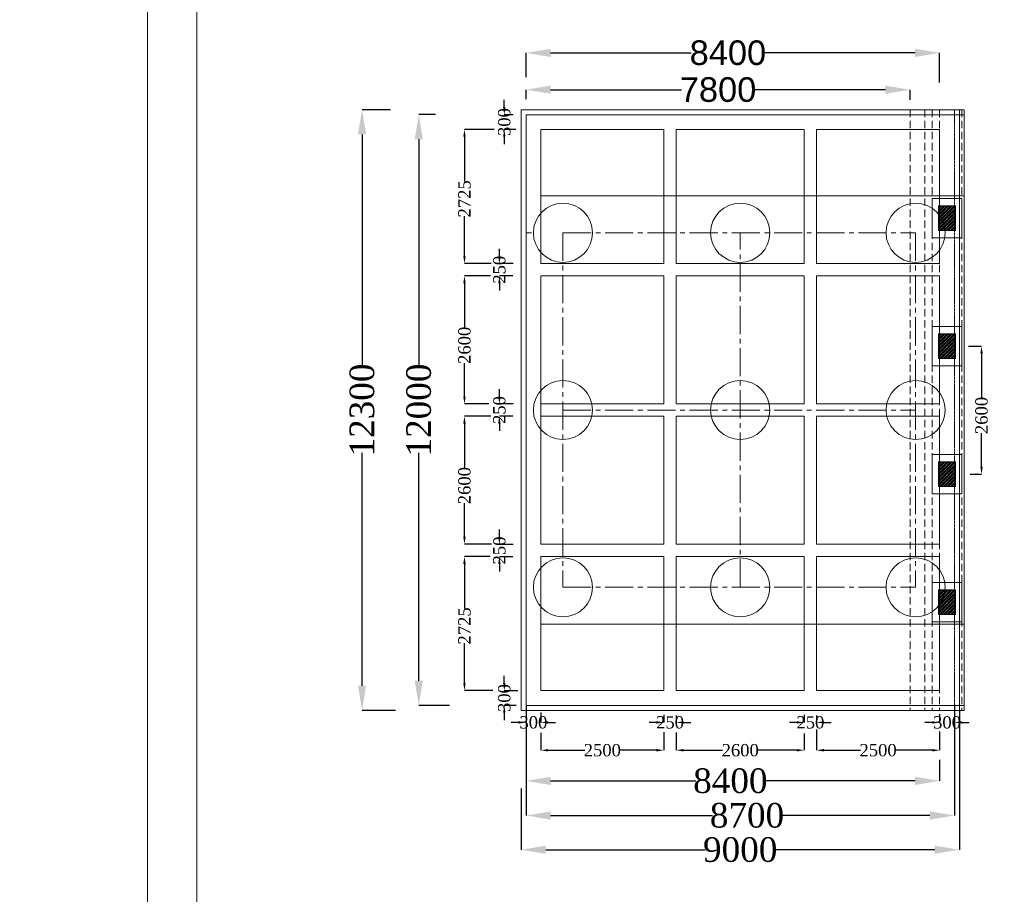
# Model space of a CAD drawing. Header units: millimetres. Extents: x -20950785 to 389010297, y -11535949 to 14056629.
# Tile 579 of 654: x 20090480 to 20130469, y -1484728 to -1449195. Entities that reach past the tile are written whole.
import ezdxf

# ---------------------------------------------------------------- set-up
doc = ezdxf.new("R2010")
doc.units = ezdxf.units.MM
doc.header["$LTSCALE"] = 60
doc.header["$MEASUREMENT"] = 0
doc.linetypes.add('CENTER2', pattern=[28.575, 19.05, -3.175, 3.175, -3.175])
doc.linetypes.add('HIDDEN', pattern=[0.375, 0.25, -0.125])
doc.styles.add('PDF Arial Bold', font='times.ttf')
doc.styles.add('style1', font='txt.shx', dxfattribs={"height": 1})
doc.dimstyles.get("Standard").update_dxf_attribs({"dimtxt": 400, "dimasz": 215, "dimexe": 0.18, "dimexo": 0.0625, "dimgap": 0.09, "dimtad": 0, "dimtih": 1, "dimtoh": 1, "dimdec": 0, "dimzin": 4, "dimdsep": 46, "dimtxsty": 'Standard', "dimblk": 'OPEN90', "dimcen": 0, "dimadec": 0, "dimazin": 1, "dimtfac": 1, "dimtdec": 0, "dimtix": 1, "dimtofl": 0, "dimtmove": 0, "dimatfit": 3, "dimldrblk": 'OPEN30', "dimfxl": 1, "dimtolj": 1, "dimtzin": 0, "dimarcsym": 0})

# ---------------------------------------------------------------- blocks, each defined once
blk = doc.blocks.new('*D3151')
at = {"color": 0, "linetype": 'Continuous', "lineweight": -2, "ltscale": 2, "transparency": 16777216}
for p, q in [((20111043, -1452420), (20111043, -1452041)), ((20112043, -1452041), (20117356, -1452041)), ((20125643, -1452041), (20120331, -1452041)), ((20126643, -1452451), (20126643, -1452041))]:
    blk.add_line(p, q, dxfattribs=at)
at = {"color": 0, "linetype": 'Continuous', "lineweight": 9, "ltscale": 2, "transparency": 16777216}
for points in [[(20112043, -1451875), (20112043, -1452208), (20111043, -1452041)], [(20125643, -1451875), (20125643, -1452208), (20126643, -1452041)]]:
    blk.add_solid(points, dxfattribs=at)
at = {"layer": 'Defpoints', "color": 0, "linetype": 'Continuous', "lineweight": 9, "ltscale": 2, "transparency": 16777216}
for p in [(20111043, -1452420), (20126643, -1452041), (20126643, -1452451)]:
    blk.add_point(p, dxfattribs=at)
at = {"color": 0, "linetype": 'Continuous', "lineweight": 9, "ltscale": 2, "transparency": 16777216, "insert": (20118843, -1452041), "char_height": 1000, "attachment_point": 5, "style": 'PDF Arial Bold'}
blk.add_mtext('\\A1;{\\fArial|b0|i0|c0|p34;7800}', dxfattribs=at)
blk = doc.blocks.new('*D3152')
at = {"color": 0, "linetype": 'Continuous', "lineweight": -2, "ltscale": 2, "transparency": 16777216}
for p, q in [((20111043, -1451527), (20111043, -1450544)), ((20112043, -1450544), (20117751, -1450544)), ((20126843, -1450544), (20120735, -1450544)), ((20127843, -1451744), (20127843, -1450544))]:
    blk.add_line(p, q, dxfattribs=at)
at = {"color": 0, "linetype": 'Continuous', "lineweight": 9, "ltscale": 2, "transparency": 16777216}
for points in [[(20112043, -1450378), (20112043, -1450711), (20111043, -1450544)], [(20126843, -1450378), (20126843, -1450711), (20127843, -1450544)]]:
    blk.add_solid(points, dxfattribs=at)
at = {"layer": 'Defpoints', "color": 0, "linetype": 'Continuous', "lineweight": 9, "ltscale": 2, "transparency": 16777216}
for p in [(20127843, -1450544), (20111043, -1451527), (20127843, -1451744)]:
    blk.add_point(p, dxfattribs=at)
at = {"color": 0, "linetype": 'Continuous', "lineweight": 9, "ltscale": 2, "transparency": 16777216, "insert": (20119243, -1450544), "char_height": 1000, "attachment_point": 5, "style": 'PDF Arial Bold'}
blk.add_mtext('\\A1;{\\fArial|b0|i0|c0|p34;8400}', dxfattribs=at)
blk = doc.blocks.new('*D3153')
at = {"color": 0, "linetype": 'Continuous', "lineweight": -2, "ltscale": 2, "transparency": 16777216}
for p, q in [((20105540, -1452854), (20104384, -1452854)), ((20104384, -1453854), (20104384, -1463321)), ((20104384, -1476254), (20104384, -1466787)), ((20105746, -1477254), (20104384, -1477254))]:
    blk.add_line(p, q, dxfattribs=at)
at = {"color": 0, "linetype": 'Continuous', "lineweight": 9, "ltscale": 2, "transparency": 16777216}
for points in [[(20104217, -1453854), (20104551, -1453854), (20104384, -1452854)], [(20104217, -1476254), (20104551, -1476254), (20104384, -1477254)]]:
    blk.add_solid(points, dxfattribs=at)
at = {"layer": 'Defpoints', "color": 0, "linetype": 'Continuous', "lineweight": 9, "ltscale": 2, "transparency": 16777216}
for p in [(20105540, -1452854), (20104384, -1477254), (20105746, -1477254)]:
    blk.add_point(p, dxfattribs=at)
at = {"color": 0, "linetype": 'Continuous', "lineweight": 9, "ltscale": 2, "transparency": 16777216, "insert": (20104384, -1465054), "char_height": 1000, "attachment_point": 5, "rotation": 90, "style": 'PDF Arial Bold'}
blk.add_mtext('\\A1;12300', dxfattribs=at)
blk = doc.blocks.new('*D3154')
at = {"color": 0, "linetype": 'Continuous', "lineweight": -2, "ltscale": 2, "transparency": 16777216}
for p, q in [((20107362, -1453054), (20106687, -1453054)), ((20106688, -1454054), (20106688, -1463321)), ((20106688, -1476054), (20106688, -1466787)), ((20107933, -1477054), (20106687, -1477054))]:
    blk.add_line(p, q, dxfattribs=at)
at = {"color": 0, "linetype": 'Continuous', "lineweight": 9, "ltscale": 2, "transparency": 16777216}
for points in [[(20106521, -1454054), (20106854, -1454054), (20106688, -1453054)], [(20106521, -1476054), (20106854, -1476054), (20106688, -1477054)]]:
    blk.add_solid(points, dxfattribs=at)
at = {"layer": 'Defpoints', "color": 0, "linetype": 'Continuous', "lineweight": 9, "ltscale": 2, "transparency": 16777216}
for p in [(20107362, -1453054), (20106688, -1477054), (20107933, -1477054)]:
    blk.add_point(p, dxfattribs=at)
at = {"color": 0, "linetype": 'Continuous', "lineweight": 9, "ltscale": 2, "transparency": 16777216, "insert": (20106688, -1465054), "char_height": 1000, "attachment_point": 5, "rotation": 90, "style": 'PDF Arial Bold'}
blk.add_mtext('\\A1;12000', dxfattribs=at)
blk = doc.blocks.new('*D3155')
at = {"color": 0, "linetype": 'Continuous', "lineweight": -2, "ltscale": 2, "transparency": 16777216}
for p, q in [((20109750, -1453654), (20108544, -1453654)), ((20108544, -1453954), (20108544, -1455769)), ((20108544, -1458804), (20108544, -1457181)), ((20109628, -1459104), (20108544, -1459104))]:
    blk.add_line(p, q, dxfattribs=at)
at = {"color": 0, "linetype": 'Continuous', "lineweight": 9, "ltscale": 2, "transparency": 16777216}
for points in [[(20108494, -1453954), (20108594, -1453954), (20108544, -1453654)], [(20108494, -1458804), (20108594, -1458804), (20108544, -1459104)]]:
    blk.add_solid(points, dxfattribs=at)
at = {"layer": 'Defpoints', "color": 0, "linetype": 'Continuous', "lineweight": 9, "ltscale": 2, "transparency": 16777216}
for p in [(20109750, -1453654), (20108544, -1459104), (20109628, -1459104)]:
    blk.add_point(p, dxfattribs=at)
at = {"color": 0, "linetype": 'Continuous', "lineweight": 9, "ltscale": 2, "transparency": 16777216, "insert": (20108544, -1456475), "char_height": 500, "attachment_point": 5, "rotation": 90, "style": 'PDF Arial Bold'}
blk.add_mtext('\\A1;2725', dxfattribs=at)
blk = doc.blocks.new('*D3156')
at = {"color": 0, "linetype": 'Continuous', "lineweight": -2, "ltscale": 2, "transparency": 16777216}
for p, q in [((20109595, -1459604), (20108544, -1459604)), ((20108544, -1459904), (20108544, -1461708)), ((20108544, -1464504), (20108544, -1463143)), ((20109538, -1464804), (20108544, -1464804))]:
    blk.add_line(p, q, dxfattribs=at)
at = {"color": 0, "linetype": 'Continuous', "lineweight": 9, "ltscale": 2, "transparency": 16777216}
for points in [[(20108494, -1459904), (20108594, -1459904), (20108544, -1459604)], [(20108494, -1464504), (20108594, -1464504), (20108544, -1464804)]]:
    blk.add_solid(points, dxfattribs=at)
at = {"layer": 'Defpoints', "color": 0, "linetype": 'Continuous', "lineweight": 9, "ltscale": 2, "transparency": 16777216}
for p in [(20109595, -1459604), (20108544, -1464804), (20109538, -1464804)]:
    blk.add_point(p, dxfattribs=at)
at = {"color": 0, "linetype": 'Continuous', "lineweight": 9, "ltscale": 2, "transparency": 16777216, "insert": (20108544, -1462425), "char_height": 500, "attachment_point": 5, "rotation": 90, "style": 'PDF Arial Bold'}
blk.add_mtext('\\A1;2600', dxfattribs=at)
blk = doc.blocks.new('*D3157')
at = {"color": 0, "linetype": 'Continuous', "lineweight": -2, "ltscale": 2, "transparency": 16777216}
for p, q in [((20109619, -1465304), (20108544, -1465304)), ((20108544, -1465604), (20108544, -1467408)), ((20108544, -1470204), (20108544, -1468843)), ((20109642, -1470504), (20108544, -1470504))]:
    blk.add_line(p, q, dxfattribs=at)
at = {"color": 0, "linetype": 'Continuous', "lineweight": 9, "ltscale": 2, "transparency": 16777216}
for points in [[(20108494, -1465604), (20108594, -1465604), (20108544, -1465304)], [(20108494, -1470204), (20108594, -1470204), (20108544, -1470504)]]:
    blk.add_solid(points, dxfattribs=at)
at = {"layer": 'Defpoints', "color": 0, "linetype": 'Continuous', "lineweight": 9, "ltscale": 2, "transparency": 16777216}
for p in [(20109619, -1465304), (20108544, -1470504), (20109642, -1470504)]:
    blk.add_point(p, dxfattribs=at)
at = {"color": 0, "linetype": 'Continuous', "lineweight": 9, "ltscale": 2, "transparency": 16777216, "insert": (20108544, -1468125), "char_height": 500, "attachment_point": 5, "rotation": 90, "style": 'PDF Arial Bold'}
blk.add_mtext('\\A1;2600', dxfattribs=at)
blk = doc.blocks.new('*D3158')
at = {"color": 0, "linetype": 'Continuous', "lineweight": -2, "ltscale": 2, "transparency": 16777216}
for p, q in [((20109594, -1471004), (20108544, -1471004)), ((20108544, -1471304), (20108544, -1473119)), ((20108544, -1476154), (20108544, -1474531)), ((20109690, -1476454), (20108544, -1476454))]:
    blk.add_line(p, q, dxfattribs=at)
at = {"color": 0, "linetype": 'Continuous', "lineweight": 9, "ltscale": 2, "transparency": 16777216}
for points in [[(20108494, -1471304), (20108594, -1471304), (20108544, -1471004)], [(20108494, -1476154), (20108594, -1476154), (20108544, -1476454)]]:
    blk.add_solid(points, dxfattribs=at)
at = {"layer": 'Defpoints', "color": 0, "linetype": 'Continuous', "lineweight": 9, "ltscale": 2, "transparency": 16777216}
for p in [(20109594, -1471004), (20108544, -1476454), (20109690, -1476454)]:
    blk.add_point(p, dxfattribs=at)
at = {"color": 0, "linetype": 'Continuous', "lineweight": 9, "ltscale": 2, "transparency": 16777216, "insert": (20108544, -1473825), "char_height": 500, "attachment_point": 5, "rotation": 90, "style": 'PDF Arial Bold'}
blk.add_mtext('\\A1;2725', dxfattribs=at)
blk = doc.blocks.new('*D3159')
at = {"color": 0, "linetype": 'Continuous', "lineweight": -2, "ltscale": 2, "transparency": 16777216}
for p, q in [((20109962, -1458804), (20109962, -1458504)), ((20110516, -1459104), (20109962, -1459104)), ((20110505, -1459604), (20109962, -1459604)), ((20109962, -1459904), (20109962, -1460204))]:
    blk.add_line(p, q, dxfattribs=at)
at = {"color": 0, "linetype": 'Continuous', "lineweight": 9, "ltscale": 2, "transparency": 16777216}
for points in [[(20109912, -1458804), (20110012, -1458804), (20109962, -1459104)], [(20109912, -1459904), (20110012, -1459904), (20109962, -1459604)]]:
    blk.add_solid(points, dxfattribs=at)
at = {"layer": 'Defpoints', "color": 0, "linetype": 'Continuous', "lineweight": 9, "ltscale": 2, "transparency": 16777216}
for p in [(20110516, -1459104), (20109962, -1459604), (20110505, -1459604)]:
    blk.add_point(p, dxfattribs=at)
at = {"color": 0, "linetype": 'Continuous', "lineweight": 9, "ltscale": 2, "transparency": 16777216, "insert": (20109962, -1459354), "char_height": 500, "attachment_point": 5, "rotation": 90, "style": 'PDF Arial Bold'}
blk.add_mtext('\\A1;250', dxfattribs=at)
blk = doc.blocks.new('*D3160')
at = {"color": 0, "linetype": 'Continuous', "lineweight": -2, "ltscale": 2, "transparency": 16777216}
for p, q in [((20109962, -1464504), (20109962, -1464204)), ((20110516, -1464804), (20109962, -1464804)), ((20110505, -1465304), (20109962, -1465304)), ((20109962, -1465604), (20109962, -1465904))]:
    blk.add_line(p, q, dxfattribs=at)
at = {"color": 0, "linetype": 'Continuous', "lineweight": 9, "ltscale": 2, "transparency": 16777216}
for points in [[(20109912, -1464504), (20110012, -1464504), (20109962, -1464804)], [(20109912, -1465604), (20110012, -1465604), (20109962, -1465304)]]:
    blk.add_solid(points, dxfattribs=at)
at = {"layer": 'Defpoints', "color": 0, "linetype": 'Continuous', "lineweight": 9, "ltscale": 2, "transparency": 16777216}
for p in [(20110516, -1464804), (20109962, -1465304), (20110505, -1465304)]:
    blk.add_point(p, dxfattribs=at)
at = {"color": 0, "linetype": 'Continuous', "lineweight": 9, "ltscale": 2, "transparency": 16777216, "insert": (20109962, -1465054), "char_height": 500, "attachment_point": 5, "rotation": 90, "style": 'PDF Arial Bold'}
blk.add_mtext('\\A1;250', dxfattribs=at)
blk = doc.blocks.new('*D3161')
at = {"color": 0, "linetype": 'Continuous', "lineweight": -2, "ltscale": 2, "transparency": 16777216}
for p, q in [((20109962, -1470211), (20109962, -1469911)), ((20110516, -1470511), (20109962, -1470511)), ((20110505, -1471011), (20109962, -1471011)), ((20109962, -1471311), (20109962, -1471611))]:
    blk.add_line(p, q, dxfattribs=at)
at = {"color": 0, "linetype": 'Continuous', "lineweight": 9, "ltscale": 2, "transparency": 16777216}
for points in [[(20109912, -1470211), (20110012, -1470211), (20109962, -1470511)], [(20109912, -1471311), (20110012, -1471311), (20109962, -1471011)]]:
    blk.add_solid(points, dxfattribs=at)
at = {"layer": 'Defpoints', "color": 0, "linetype": 'Continuous', "lineweight": 9, "ltscale": 2, "transparency": 16777216}
for p in [(20110516, -1470511), (20109962, -1471011), (20110505, -1471011)]:
    blk.add_point(p, dxfattribs=at)
at = {"color": 0, "linetype": 'Continuous', "lineweight": 9, "ltscale": 2, "transparency": 16777216, "insert": (20109962, -1470761), "char_height": 500, "attachment_point": 5, "rotation": 90, "style": 'PDF Arial Bold'}
blk.add_mtext('\\A1;250', dxfattribs=at)
blk = doc.blocks.new('*D3162')
at = {"color": 0, "linetype": 'Continuous', "lineweight": -2, "ltscale": 2, "transparency": 16777216}
for p, q in [((20110162, -1452755), (20110162, -1452455)), ((20110517, -1453055), (20110162, -1453055)), ((20110633, -1453654), (20110162, -1453654)), ((20110162, -1453954), (20110162, -1454254))]:
    blk.add_line(p, q, dxfattribs=at)
at = {"color": 0, "linetype": 'Continuous', "lineweight": 9, "ltscale": 2, "transparency": 16777216}
for points in [[(20110112, -1452755), (20110212, -1452755), (20110162, -1453055)], [(20110112, -1453954), (20110212, -1453954), (20110162, -1453654)]]:
    blk.add_solid(points, dxfattribs=at)
at = {"layer": 'Defpoints', "color": 0, "linetype": 'Continuous', "lineweight": 9, "ltscale": 2, "transparency": 16777216}
for p in [(20110517, -1453055), (20110162, -1453654), (20110633, -1453654)]:
    blk.add_point(p, dxfattribs=at)
at = {"color": 0, "linetype": 'Continuous', "lineweight": 9, "ltscale": 2, "transparency": 16777216, "insert": (20110162, -1453355), "char_height": 500, "attachment_point": 5, "rotation": 90, "style": 'PDF Arial Bold'}
blk.add_mtext('\\A1;300', dxfattribs=at)
blk = doc.blocks.new('*D3163')
at = {"color": 0, "linetype": 'Continuous', "lineweight": -2, "ltscale": 2, "transparency": 16777216}
for p, q in [((20110162, -1476155), (20110162, -1475855)), ((20110716, -1476455), (20110162, -1476455)), ((20110646, -1477054), (20110162, -1477054)), ((20110162, -1477354), (20110162, -1477654))]:
    blk.add_line(p, q, dxfattribs=at)
at = {"color": 0, "linetype": 'Continuous', "lineweight": 9, "ltscale": 2, "transparency": 16777216}
for points in [[(20110112, -1476155), (20110212, -1476155), (20110162, -1476455)], [(20110112, -1477354), (20110212, -1477354), (20110162, -1477054)]]:
    blk.add_solid(points, dxfattribs=at)
at = {"layer": 'Defpoints', "color": 0, "linetype": 'Continuous', "lineweight": 9, "ltscale": 2, "transparency": 16777216}
for p in [(20110716, -1476455), (20110162, -1477054), (20110646, -1477054)]:
    blk.add_point(p, dxfattribs=at)
at = {"color": 0, "linetype": 'Continuous', "lineweight": 9, "ltscale": 2, "transparency": 16777216, "insert": (20110162, -1476755), "char_height": 500, "attachment_point": 5, "rotation": 90, "style": 'PDF Arial Bold'}
blk.add_mtext('\\A1;300', dxfattribs=at)
blk = doc.blocks.new('*D3164')
at = {"color": 0, "linetype": 'Continuous', "lineweight": -2, "ltscale": 2, "transparency": 16777216}
for p, q in [((20111643, -1478172), (20111643, -1478877)), ((20116643, -1478140), (20116643, -1478877)), ((20111943, -1478876), (20113426, -1478876)), ((20116343, -1478876), (20114860, -1478876))]:
    blk.add_line(p, q, dxfattribs=at)
at = {"color": 0, "linetype": 'Continuous', "lineweight": 9, "ltscale": 2, "transparency": 16777216}
for points in [[(20111943, -1478826), (20111943, -1478926), (20111643, -1478876)], [(20116343, -1478826), (20116343, -1478926), (20116643, -1478876)]]:
    blk.add_solid(points, dxfattribs=at)
at = {"layer": 'Defpoints', "color": 0, "linetype": 'Continuous', "lineweight": 9, "ltscale": 2, "transparency": 16777216}
for p in [(20111643, -1478172), (20116643, -1478140), (20116643, -1478876)]:
    blk.add_point(p, dxfattribs=at)
at = {"color": 0, "linetype": 'Continuous', "lineweight": 9, "ltscale": 2, "transparency": 16777216, "insert": (20114143, -1478876), "char_height": 500, "attachment_point": 5, "style": 'PDF Arial Bold'}
blk.add_mtext('\\A1;2500', dxfattribs=at)
blk = doc.blocks.new('*D3165')
at = {"color": 0, "linetype": 'Continuous', "lineweight": -2, "ltscale": 2, "transparency": 16777216}
for p, q in [((20122843, -1478028), (20122843, -1478877)), ((20127843, -1478107), (20127843, -1478877)), ((20123143, -1478876), (20124626, -1478876)), ((20127543, -1478876), (20126060, -1478876))]:
    blk.add_line(p, q, dxfattribs=at)
at = {"color": 0, "linetype": 'Continuous', "lineweight": 9, "ltscale": 2, "transparency": 16777216}
for points in [[(20123143, -1478826), (20123143, -1478926), (20122843, -1478876)], [(20127543, -1478826), (20127543, -1478926), (20127843, -1478876)]]:
    blk.add_solid(points, dxfattribs=at)
at = {"layer": 'Defpoints', "color": 0, "linetype": 'Continuous', "lineweight": 9, "ltscale": 2, "transparency": 16777216}
for p in [(20122843, -1478028), (20127843, -1478107), (20127843, -1478876)]:
    blk.add_point(p, dxfattribs=at)
at = {"color": 0, "linetype": 'Continuous', "lineweight": 9, "ltscale": 2, "transparency": 16777216, "insert": (20125343, -1478876), "char_height": 500, "attachment_point": 5, "style": 'PDF Arial Bold'}
blk.add_mtext('\\A1;2500', dxfattribs=at)
blk = doc.blocks.new('*D3166')
at = {"color": 0, "linetype": 'Continuous', "lineweight": -2, "ltscale": 2, "transparency": 16777216}
for p, q in [((20117143, -1478156), (20117143, -1478877)), ((20122343, -1478201), (20122343, -1478877)), ((20117443, -1478876), (20119026, -1478876)), ((20122043, -1478876), (20120460, -1478876))]:
    blk.add_line(p, q, dxfattribs=at)
at = {"color": 0, "linetype": 'Continuous', "lineweight": 9, "ltscale": 2, "transparency": 16777216}
for points in [[(20117443, -1478826), (20117443, -1478926), (20117143, -1478876)], [(20122043, -1478826), (20122043, -1478926), (20122343, -1478876)]]:
    blk.add_solid(points, dxfattribs=at)
at = {"layer": 'Defpoints', "color": 0, "linetype": 'Continuous', "lineweight": 9, "ltscale": 2, "transparency": 16777216}
for p in [(20117143, -1478156), (20122343, -1478201), (20122343, -1478876)]:
    blk.add_point(p, dxfattribs=at)
at = {"color": 0, "linetype": 'Continuous', "lineweight": 9, "ltscale": 2, "transparency": 16777216, "insert": (20119743, -1478876), "char_height": 500, "attachment_point": 5, "style": 'PDF Arial Bold'}
blk.add_mtext('\\A1;2600', dxfattribs=at)
blk = doc.blocks.new('*D3167')
at = {"color": 0, "linetype": 'Continuous', "lineweight": -2, "ltscale": 2, "transparency": 16777216}
for p, q in [((20116643, -1477438), (20116643, -1477746)), ((20117143, -1477467), (20117143, -1477746)), ((20116343, -1477745), (20116043, -1477745)), ((20117443, -1477745), (20117743, -1477745))]:
    blk.add_line(p, q, dxfattribs=at)
at = {"color": 0, "linetype": 'Continuous', "lineweight": 9, "ltscale": 2, "transparency": 16777216}
for points in [[(20116343, -1477695), (20116343, -1477795), (20116643, -1477745)], [(20117443, -1477695), (20117443, -1477795), (20117143, -1477745)]]:
    blk.add_solid(points, dxfattribs=at)
at = {"layer": 'Defpoints', "color": 0, "linetype": 'Continuous', "lineweight": 9, "ltscale": 2, "transparency": 16777216}
for p in [(20116643, -1477438), (20117143, -1477467), (20117143, -1477745)]:
    blk.add_point(p, dxfattribs=at)
at = {"color": 0, "linetype": 'Continuous', "lineweight": 9, "ltscale": 2, "transparency": 16777216, "insert": (20116893, -1477745), "char_height": 500, "attachment_point": 5, "style": 'PDF Arial Bold'}
blk.add_mtext('\\A1;250', dxfattribs=at)
blk = doc.blocks.new('*D3168')
at = {"color": 0, "linetype": 'Continuous', "lineweight": -2, "ltscale": 2, "transparency": 16777216}
for p, q in [((20122343, -1477438), (20122343, -1477746)), ((20122843, -1477467), (20122843, -1477746)), ((20122043, -1477745), (20121743, -1477745)), ((20123143, -1477745), (20123443, -1477745))]:
    blk.add_line(p, q, dxfattribs=at)
at = {"color": 0, "linetype": 'Continuous', "lineweight": 9, "ltscale": 2, "transparency": 16777216}
for points in [[(20122043, -1477695), (20122043, -1477795), (20122343, -1477745)], [(20123143, -1477695), (20123143, -1477795), (20122843, -1477745)]]:
    blk.add_solid(points, dxfattribs=at)
at = {"layer": 'Defpoints', "color": 0, "linetype": 'Continuous', "lineweight": 9, "ltscale": 2, "transparency": 16777216}
for p in [(20122343, -1477438), (20122843, -1477467), (20122843, -1477745)]:
    blk.add_point(p, dxfattribs=at)
at = {"color": 0, "linetype": 'Continuous', "lineweight": 9, "ltscale": 2, "transparency": 16777216, "insert": (20122593, -1477745), "char_height": 500, "attachment_point": 5, "style": 'PDF Arial Bold'}
blk.add_mtext('\\A1;250', dxfattribs=at)
blk = doc.blocks.new('*D3169')
at = {"color": 0, "linetype": 'Continuous', "lineweight": -2, "ltscale": 2, "transparency": 16777216}
for p, q in [((20111043, -1477400), (20111043, -1477746)), ((20111643, -1477342), (20111643, -1477746)), ((20110743, -1477745), (20110443, -1477745)), ((20111943, -1477745), (20112243, -1477745))]:
    blk.add_line(p, q, dxfattribs=at)
at = {"color": 0, "linetype": 'Continuous', "lineweight": 9, "ltscale": 2, "transparency": 16777216}
for points in [[(20110743, -1477695), (20110743, -1477795), (20111043, -1477745)], [(20111943, -1477695), (20111943, -1477795), (20111643, -1477745)]]:
    blk.add_solid(points, dxfattribs=at)
at = {"layer": 'Defpoints', "color": 0, "linetype": 'Continuous', "lineweight": 9, "ltscale": 2, "transparency": 16777216}
for p in [(20111043, -1477400), (20111643, -1477342), (20111643, -1477745)]:
    blk.add_point(p, dxfattribs=at)
at = {"color": 0, "linetype": 'Continuous', "lineweight": 9, "ltscale": 2, "transparency": 16777216, "insert": (20111343, -1477745), "char_height": 500, "attachment_point": 5, "style": 'PDF Arial Bold'}
blk.add_mtext('\\A1;300', dxfattribs=at)
blk = doc.blocks.new('*D3170')
at = {"color": 0, "linetype": 'Continuous', "lineweight": -2, "ltscale": 2, "transparency": 16777216}
for p, q in [((20127843, -1477408), (20127843, -1477746)), ((20128443, -1477467), (20128443, -1477746)), ((20127543, -1477745), (20127243, -1477745)), ((20128743, -1477745), (20129043, -1477745))]:
    blk.add_line(p, q, dxfattribs=at)
at = {"color": 0, "linetype": 'Continuous', "lineweight": 9, "ltscale": 2, "transparency": 16777216}
for points in [[(20127543, -1477695), (20127543, -1477795), (20127843, -1477745)], [(20128743, -1477695), (20128743, -1477795), (20128443, -1477745)]]:
    blk.add_solid(points, dxfattribs=at)
at = {"layer": 'Defpoints', "color": 0, "linetype": 'Continuous', "lineweight": 9, "ltscale": 2, "transparency": 16777216}
for p in [(20127843, -1477408), (20128443, -1477467), (20128443, -1477745)]:
    blk.add_point(p, dxfattribs=at)
at = {"color": 0, "linetype": 'Continuous', "lineweight": 9, "ltscale": 2, "transparency": 16777216, "insert": (20128143, -1477745), "char_height": 500, "attachment_point": 5, "style": 'PDF Arial Bold'}
blk.add_mtext('\\A1;300', dxfattribs=at)
blk = doc.blocks.new('*D3171')
at = {"color": 0, "linetype": 'Continuous', "lineweight": -2, "ltscale": 2, "transparency": 16777216}
for p, q in [((20128643, -1477254), (20128643, -1482918)), ((20110843, -1480431), (20110843, -1482918)), ((20111843, -1482917), (20118322, -1482917)), ((20127643, -1482917), (20121164, -1482917))]:
    blk.add_line(p, q, dxfattribs=at)
at = {"color": 0, "linetype": 'Continuous', "lineweight": 9, "ltscale": 2, "transparency": 16777216}
for points in [[(20111843, -1482751), (20111843, -1483084), (20110843, -1482917)], [(20127643, -1482751), (20127643, -1483084), (20128643, -1482917)]]:
    blk.add_solid(points, dxfattribs=at)
at = {"layer": 'Defpoints', "color": 0, "linetype": 'Continuous', "lineweight": 9, "ltscale": 2, "transparency": 16777216}
for p in [(20128643, -1477254), (20110843, -1480431), (20128643, -1482917)]:
    blk.add_point(p, dxfattribs=at)
at = {"color": 0, "linetype": 'Continuous', "lineweight": 9, "ltscale": 2, "transparency": 16777216, "insert": (20119743, -1482917), "char_height": 1000, "attachment_point": 5, "style": 'PDF Arial Bold'}
blk.add_mtext('\\A1;9000', dxfattribs=at)
blk = doc.blocks.new('*D3172')
at = {"color": 0, "linetype": 'Continuous', "lineweight": -2, "ltscale": 2, "transparency": 16777216}
for p, q in [((20111043, -1479310), (20111043, -1480121)), ((20127843, -1479259), (20127843, -1480121)), ((20112043, -1480120), (20117937, -1480120)), ((20126843, -1480120), (20120749, -1480120))]:
    blk.add_line(p, q, dxfattribs=at)
at = {"color": 0, "linetype": 'Continuous', "lineweight": 9, "ltscale": 2, "transparency": 16777216}
for points in [[(20112043, -1479954), (20112043, -1480287), (20111043, -1480120)], [(20126843, -1479954), (20126843, -1480287), (20127843, -1480120)]]:
    blk.add_solid(points, dxfattribs=at)
at = {"layer": 'Defpoints', "color": 0, "linetype": 'Continuous', "lineweight": 9, "ltscale": 2, "transparency": 16777216}
for p in [(20111043, -1479310), (20127843, -1479259), (20127843, -1480120)]:
    blk.add_point(p, dxfattribs=at)
at = {"color": 0, "linetype": 'Continuous', "lineweight": 9, "ltscale": 2, "transparency": 16777216, "insert": (20119343, -1480120), "char_height": 1000, "attachment_point": 5, "style": 'PDF Arial Bold'}
blk.add_mtext('\\A1;8400', dxfattribs=at)
blk = doc.blocks.new('*D3173')
at = {"color": 0, "linetype": 'Continuous', "lineweight": -2, "ltscale": 2, "transparency": 16777216}
for p, q in [((20111043, -1477054), (20111043, -1481526)), ((20128443, -1477054), (20128443, -1481526)), ((20112043, -1481525), (20118612, -1481525)), ((20127443, -1481525), (20121424, -1481525))]:
    blk.add_line(p, q, dxfattribs=at)
at = {"color": 0, "linetype": 'Continuous', "lineweight": 9, "ltscale": 2, "transparency": 16777216}
for points in [[(20112043, -1481359), (20112043, -1481692), (20111043, -1481525)], [(20127443, -1481359), (20127443, -1481692), (20128443, -1481525)]]:
    blk.add_solid(points, dxfattribs=at)
at = {"layer": 'Defpoints', "color": 0, "linetype": 'Continuous', "lineweight": 9, "ltscale": 2, "transparency": 16777216}
for p in [(20111043, -1477054), (20128443, -1477054), (20128443, -1481525)]:
    blk.add_point(p, dxfattribs=at)
at = {"color": 0, "linetype": 'Continuous', "lineweight": 9, "ltscale": 2, "transparency": 16777216, "insert": (20120018, -1481525), "char_height": 1000, "attachment_point": 5, "style": 'PDF Arial Bold'}
blk.add_mtext('\\A1;8700', dxfattribs=at)
blk = doc.blocks.new('*D3174')
at = {"color": 0, "linetype": 'Continuous', "lineweight": -2, "ltscale": 2, "transparency": 16777216}
for p, q in [((20129019, -1462454), (20129544, -1462454)), ((20129544, -1462754), (20129544, -1464558)), ((20129544, -1467354), (20129544, -1465993)), ((20129087, -1467654), (20129544, -1467654))]:
    blk.add_line(p, q, dxfattribs=at)
at = {"color": 0, "linetype": 'Continuous', "lineweight": 9, "ltscale": 2, "transparency": 16777216}
for points in [[(20129494, -1462754), (20129594, -1462754), (20129544, -1462454)], [(20129494, -1467354), (20129594, -1467354), (20129544, -1467654)]]:
    blk.add_solid(points, dxfattribs=at)
at = {"layer": 'Defpoints', "color": 0, "linetype": 'Continuous', "lineweight": 9, "ltscale": 2, "transparency": 16777216}
for p in [(20129019, -1462454), (20129087, -1467654), (20129544, -1467654)]:
    blk.add_point(p, dxfattribs=at)
at = {"color": 0, "linetype": 'Continuous', "lineweight": 9, "ltscale": 2, "transparency": 16777216, "insert": (20129544, -1465275), "char_height": 500, "attachment_point": 5, "rotation": 90, "style": 'PDF Arial Bold'}
blk.add_mtext('\\A1;2600', dxfattribs=at)

msp = doc.modelspace()

# ---------------------------------------------------------------- hatches: boundary and pattern name
at = {"linetype": 'Continuous', "lineweight": 9, "ltscale": 2}
h = msp.add_hatch(dxfattribs=at)
h.set_pattern_fill('GOST_GROUND', scale=10)
h.set_pattern_definition([(45, (-2277153.88, 1555602.64), (141.42135624, 0), [200]), (45, (-2277123.88, 1555602.64), (141.42135624, 0), [200]), (45, (-2277093.88, 1555602.64), (141.42135624, 0), [200])])
h.paths.add_polyline_path([(20127793.12, -1457754.36), (20128493.12, -1457754.36), (20128493.12, -1456754.36), (20127793.12, -1456754.36)])
h = msp.add_hatch(dxfattribs=at)
h.set_pattern_fill('GOST_GROUND', scale=10)
h.set_pattern_definition([(45, (-2277153.88, 1550402.64), (141.42135624, 0), [200]), (45, (-2277123.88, 1550402.64), (141.42135624, 0), [200]), (45, (-2277093.88, 1550402.64), (141.42135624, 0), [200])])
h.paths.add_polyline_path([(20127793.12, -1462954.36), (20128493.12, -1462954.36), (20128493.12, -1461954.36), (20127793.12, -1461954.36)])
h = msp.add_hatch(dxfattribs=at)
h.set_pattern_fill('GOST_GROUND', scale=10)
h.set_pattern_definition([(45, (-2277153.88, 1545202.64), (141.42135624, 0), [200]), (45, (-2277123.88, 1545202.64), (141.42135624, 0), [200]), (45, (-2277093.88, 1545202.64), (141.42135624, 0), [200])])
h.paths.add_polyline_path([(20127793.12, -1468154.36), (20128493.12, -1468154.36), (20128493.12, -1467154.36), (20127793.12, -1467154.36)])
h = msp.add_hatch(dxfattribs=at)
h.set_pattern_fill('GOST_GROUND', scale=10)
h.set_pattern_definition([(45, (-2277153.88, 1540002.64), (141.42135624, 0), [200]), (45, (-2277123.88, 1540002.64), (141.42135624, 0), [200]), (45, (-2277093.88, 1540002.64), (141.42135624, 0), [200])])
h.paths.add_polyline_path([(20127793.12, -1473354.36), (20128493.12, -1473354.36), (20128493.12, -1472354.36), (20127793.12, -1472354.36)])

# ---------------------------------------------------------------- linework, layer by layer
at = {"color": 7, "linetype": 'Continuous', "lineweight": 9, "ltscale": 2}
for p, q in [((20128843.12, -1452854.36), (20110843.12, -1452854.36)), ((20110843.12, -1452854.36), (20110843.12, -1477254.36)), ((20126793.12, -1453054.36), (20111043.12, -1453054.36)), ((20111043.12, -1453054.36), (20111043.12, -1477054.36)), ((20126793.12, -1453054.36), (20128843.12, -1453054.36)), ((20128643.12, -1452854.36), (20128643.12, -1477254.36)), ((20128843.12, -1452854.36), (20128843.12, -1477254.36)), ((20116643.12, -1453654.36), (20111643.12, -1453654.36)), ((20111643.12, -1453654.36), (20111643.12, -1459104.36)), ((20116643.12, -1459104.36), (20116643.12, -1453654.36)), ((20122343.12, -1453654.36), (20117143.12, -1453654.36)), ((20117143.12, -1459104.36), (20117143.12, -1453654.36)), ((20122343.12, -1459104.36), (20122343.12, -1453654.36)), ((20127843.12, -1453654.36), (20122843.12, -1453654.36)), ((20122843.12, -1459104.36), (20122843.12, -1453654.36)), ((20127843.12, -1459104.36), (20127843.12, -1453654.36)), ((20111643.12, -1456354.36), (20128843.12, -1456354.36)), ((20127543.12, -1456454.36), (20128743.12, -1456454.36)), ((20127543.12, -1458054.36), (20127543.12, -1456454.36)), ((20127793.12, -1456754.36), (20127793.12, -1457754.36)), ((20127793.12, -1456754.36), (20128493.12, -1456754.36)), ((20128493.12, -1456754.36), (20128493.12, -1457754.36)), ((20128743.12, -1456454.36), (20128743.12, -1458054.36)), ((20111265.33, -1457854.36), (20111043.12, -1457854.36)), ((20127793.12, -1457754.36), (20128493.12, -1457754.36)), ((20128743.12, -1458054.36), (20127543.12, -1458054.36)), ((20116643.12, -1459104.36), (20111643.12, -1459104.36)), ((20122343.12, -1459104.36), (20117143.12, -1459104.36)), ((20127843.12, -1459104.36), (20122843.12, -1459104.36)), ((20116643.12, -1459604.36), (20111643.12, -1459604.36)), ((20111643.12, -1459604.36), (20111643.12, -1464804.36)), ((20116643.12, -1464804.36), (20116643.12, -1459604.36)), ((20122343.12, -1459604.36), (20117143.12, -1459604.36)), ((20117143.12, -1464804.36), (20117143.12, -1459604.36)), ((20122343.12, -1464804.36), (20122343.12, -1459604.36)), ((20127843.12, -1459604.36), (20122843.12, -1459604.36)), ((20122843.12, -1464804.36), (20122843.12, -1459604.36)), ((20127843.12, -1464804.36), (20127843.12, -1459604.36)), ((20127843.12, -1464804.36), (20127843.12, -1459604.36)), ((20127543.12, -1461654.36), (20128743.12, -1461654.36)), ((20127543.12, -1463254.36), (20127543.12, -1461654.36)), ((20127793.12, -1461954.36), (20127793.12, -1462954.36)), ((20127793.12, -1461954.36), (20128493.12, -1461954.36)), ((20128493.12, -1461954.36), (20128493.12, -1462954.36)), ((20128743.12, -1461654.36), (20128743.12, -1463254.36)), ((20127793.12, -1462954.36), (20128493.12, -1462954.36)), ((20128743.12, -1463254.36), (20127543.12, -1463254.36)), ((20116643.12, -1464804.36), (20111643.12, -1464804.36)), ((20111643.12, -1464804.36), (20111643.12, -1465304.36)), ((20122343.12, -1464804.36), (20117143.12, -1464804.36)), ((20127843.12, -1464804.36), (20122843.12, -1464804.36)), ((20116643.12, -1465304.36), (20111643.12, -1465304.36)), ((20111643.12, -1465304.36), (20111643.12, -1470504.36)), ((20116643.12, -1470504.36), (20116643.12, -1465304.36)), ((20116643.12, -1465654.36), (20116643.12, -1465304.36)), ((20122343.12, -1465304.36), (20117143.12, -1465304.36)), ((20117143.12, -1470504.36), (20117143.12, -1465304.36)), ((20122343.12, -1470504.36), (20122343.12, -1465304.36)), ((20127843.12, -1465304.36), (20122843.12, -1465304.36)), ((20122843.12, -1470504.36), (20122843.12, -1465304.36)), ((20122843.12, -1465654.36), (20122843.12, -1465304.36)), ((20127843.12, -1470504.36), (20127843.12, -1466254.36)), ((20127843.12, -1470504.36), (20127843.12, -1466254.36)), ((20127843.12, -1470504.36), (20127843.12, -1466254.36)), ((20127543.12, -1466854.36), (20128743.12, -1466854.36)), ((20127543.12, -1468454.36), (20127543.12, -1466854.36)), ((20127793.12, -1467154.36), (20127793.12, -1468154.36)), ((20127793.12, -1467154.36), (20128493.12, -1467154.36)), ((20128493.12, -1467154.36), (20128493.12, -1468154.36)), ((20128743.12, -1466854.36), (20128743.12, -1468454.36)), ((20127793.12, -1468154.36), (20128493.12, -1468154.36)), ((20128743.12, -1468454.36), (20127543.12, -1468454.36)), ((20116643.12, -1470504.36), (20111643.12, -1470504.36)), ((20122343.12, -1470504.36), (20117143.12, -1470504.36)), ((20127843.12, -1470504.36), (20122843.12, -1470504.36)), ((20116643.12, -1471004.36), (20111643.12, -1471004.36)), ((20111643.12, -1471004.36), (20111643.12, -1476454.36)), ((20116643.12, -1476454.36), (20116643.12, -1471004.36)), ((20122343.12, -1471004.36), (20117143.12, -1471004.36)), ((20117143.12, -1476454.36), (20117143.12, -1471004.36)), ((20122343.12, -1476454.36), (20122343.12, -1471004.36)), ((20127843.12, -1471004.36), (20122843.12, -1471004.36)), ((20122843.12, -1476454.36), (20122843.12, -1471004.36)), ((20127843.12, -1474254.36), (20127843.12, -1471004.36)), ((20127843.12, -1474254.36), (20127843.12, -1471004.36)), ((20127843.12, -1474254.36), (20127843.12, -1471004.36)), ((20127543.12, -1472054.36), (20128743.12, -1472054.36)), ((20127543.12, -1473654.36), (20127543.12, -1472054.36)), ((20127793.12, -1472354.36), (20127793.12, -1473354.36)), ((20127793.12, -1472354.36), (20128493.12, -1472354.36)), ((20128493.12, -1472354.36), (20128493.12, -1473354.36)), ((20128743.12, -1472054.36), (20128743.12, -1473654.36)), ((20116643.12, -1476454.36), (20116643.12, -1472554.36)), ((20122843.12, -1476454.36), (20122843.12, -1472554.36)), ((20127843.12, -1476454.36), (20127843.12, -1472554.36)), ((20127793.12, -1473354.36), (20128493.12, -1473354.36)), ((20111643.12, -1473754.36), (20128843.12, -1473754.36)), ((20128743.12, -1473654.36), (20127543.12, -1473654.36)), ((20116643.12, -1476454.36), (20111643.12, -1476454.36)), ((20122343.12, -1476454.36), (20117143.12, -1476454.36)), ((20127843.12, -1476454.36), (20122843.12, -1476454.36)), ((20128843.12, -1477054.36), (20111043.12, -1477054.36)), ((20128843.12, -1477254.36), (20110843.12, -1477254.36))]:
    msp.add_line(p, q, dxfattribs=at)
at = {"color": 7, "linetype": 'HIDDEN', "lineweight": 9, "ltscale": 20}
for p, q in [((20126643.12, -1452854.36), (20126643.12, -1477254.36)), ((20127243.12, -1452854.36), (20127243.12, -1477254.36)), ((20127543.12, -1452854.36), (20127543.12, -1477254.36)), ((20127843.12, -1452854.36), (20127843.12, -1477254.36)), ((20128743.12, -1452854.36), (20128743.12, -1477254.36))]:
    msp.add_line(p, q, dxfattribs=at)
at = {"color": 7, "linetype": 'HIDDEN', "lineweight": 9, "ltscale": 2}
for p, q in [((20128443.12, -1452854.36), (20128443.12, -1477254.36)), ((20128843.12, -1452854.36), (20128843.12, -1477254.36)), ((20127843.12, -1468254.36), (20127843.12, -1465304.36)), ((20127843.12, -1468254.36), (20127843.12, -1465304.36))]:
    msp.add_line(p, q, dxfattribs=at)
at = {"color": 7, "linetype": 'CENTER2', "lineweight": 9}
for p, q in [((20112543.12, -1457854.36), (20126865.33, -1457854.36)), ((20112543.12, -1457854.36), (20112543.12, -1472254.36)), ((20119743.12, -1472254.36), (20119743.12, -1457854.36)), ((20126865.33, -1457854.36), (20126865.33, -1472254.36)), ((20112543.12, -1465054.36), (20126865.33, -1465054.36)), ((20112543.12, -1472254.36), (20126865.33, -1472254.36)), ((20112543.12, -1472254.36), (20119743.12, -1472254.36))]:
    msp.add_line(p, q, dxfattribs=at)
at = {"color": 7, "linetype": 'Continuous', "lineweight": 9, "ltscale": 2, "elevation": -2327.17}
for points in [[(20095673.25, -1311393.5), (20402057.25, -1311393.5), (20402057.25, -1536422.82), (20095673.25, -1536422.82)], [(20097673.25, -1313393.5), (20400057.25, -1313393.5), (20400057.25, -1534422.82), (20097673.25, -1534422.82)]]:
    msp.add_lwpolyline(points, close=True, dxfattribs=at)
at = {"color": 7, "linetype": 'Continuous', "lineweight": 9, "ltscale": 2}
for centre in [(20112543.12, -1457854.36), (20119743.12, -1457854.36), (20126865.33, -1457854.36), (20112543.12, -1465054.36), (20119743.12, -1465054.36), (20126865.33, -1465054.36), (20112543.12, -1472254.36), (20119743.12, -1472254.36), (20126865.33, -1472254.36)]:
    msp.add_circle(centre, 1200, dxfattribs=at)

# ---------------------------------------------------------------- texts
at = {"linetype": 'Continuous', "lineweight": 9, "insert": (14548796.31, -1389262.61, -64476.19), "char_height": 10000, "width": 426432.7641, "attachment_point": 1, "style": 'style1'}
msp.add_mtext('\\pi37433.97777;{\\fVerdana|b0|i0|c0|p34;CONSTRUCTION OF HIGH  LEVEL BRIDGE ACROSS \\P\\pi13491.73465;KALIBEDA NALLA IN KM-2/10 ON MAKDI-HIRAPUR ROAD.\\fTimes New Roman|b0|i0|c0|p18;   }', dxfattribs=at)
at = {"linetype": 'Continuous', "lineweight": 9, "attachment_point": 1}
for s, insert, char_height, width in [('\\pi5418.09167,t45718.09167;{\\fTimes New Roman|b0|i0|c0|p18;\\L ELEVATION OF \\P\\pi2504.57329,t42804.57329;ABUTMENT ELEMENT \\P\\pi7381.21352,t47681.21352;DIRECTION}', (18214026.07, -1446365.35), 1300, 25045.2677), ('\\pi5418.09167,t45718.09167;{\\fTimes New Roman|b0|i0|c0|p18;\\L ELEVATION OF \\P\\pi2504.57329,t42804.57329;ABUTMENT ELEMENT \\P\\pi7381.21352,t47681.21352;DIRECTION}', (16645498.57, -1446630.53), 1300, 25045.2677), ('\\pi7448.80773;{\\fTimes New Roman|b0|i0|c0|p18;\\LCertified that the boring details  shown are correct.}', (16760933.17, -1455885.29), 1915.15152, 72153.3279), ('\\pi7448.80773;{\\fTimes New Roman|b0|i0|c0|p18;\\LCertified that the boring details  shown are correct.}', (18335105.21, -1457057.83), 1915.15152, 72153.3279), ('\\pi7448.80773;{\\fTimes New Roman|b0|i0|c0|p18;\\LCertified that the boring details  shown are correct.}', (12359942, -1472477.59), 1915.15152, 72153.3279)]:
    msp.add_mtext(s, dxfattribs=dict(at, insert=insert, char_height=char_height, width=width))

# ---------------------------------------------------------------- dimensions: what is measured, and where the dimension line sits
at = {"color": 7, "linetype": 'Continuous', "lineweight": 9, "ltscale": 2}
for base, p1, p2, text, picture, middle in [((20127843.12, -1450544.39), (20111043.12, -1451527.36), (20127843.12, -1451744.36), '{\\fArial|b0|i0|c0|p34;8400}', '*D3152', (20119243.12, -1450544.39)), ((20126643.12, -1452041.36), (20111043.12, -1452420.36), (20126643.12, -1452451.36), '{\\fArial|b0|i0|c0|p34;7800}', '*D3151', (20118843.12, -1452041.36)), ((20128443.12, -1481525.36), (20111043.12, -1477054.36), (20128443.12, -1477054.36), '8700', '*D3173', (20120018.12, -1481525.36)), ((20128643.12, -1482917.36), (20110843.12, -1480431.36), (20128643.12, -1477254.36), '9000', '*D3171', (20119743.12, -1482917.36)), ((20127843.12, -1480120.36), (20111043.12, -1479310.36), (20127843.12, -1479258.61), '8400', '*D3172', (20119343.12, -1480120.36))]:
    dim = msp.add_linear_dim(base=base, p1=p1, p2=p2, text=text, dimstyle='Standard', override={"dimtxt": 1000, "dimasz": 1000, "dimtxsty": 'PDF Arial Bold', "dimfxl": 300}, dxfattribs=at)
    dim.commit()
    dim.dimension.update_dxf_attribs({"geometry": picture, "text_midpoint": middle, "dimtype": 160})
for base, p1, p2, text, override, picture, middle in [((20110161.77, -1453654.36), (20110516.78, -1453055.36), (20110633.45, -1453654.36), '300', {"dimtxt": 500, "dimasz": 300, "dimtxsty": 'PDF Arial Bold', "dimfxl": 300}, '*D3162', (20110161.77, -1453354.86)), ((20104384.12, -1477254.36), (20105539.62, -1452854.36), (20105745.62, -1477254.36), '12300', {"dimtxt": 1000, "dimasz": 1000, "dimtxsty": 'PDF Arial Bold', "dimfxl": 300}, '*D3153', (20104384.12, -1465054.36)), ((20106687.62, -1477054.36), (20107361.62, -1453054.36), (20107932.62, -1477054.36), '12000', {"dimtxt": 1000, "dimasz": 1000, "dimtxsty": 'PDF Arial Bold', "dimfxl": 300}, '*D3154', (20106687.62, -1465054.36)), ((20108543.77, -1459104.36), (20109749.77, -1453654.36), (20109627.77, -1459104.36), '2725', {"dimtxt": 500, "dimasz": 300, "dimtxsty": 'PDF Arial Bold', "dimfxl": 300}, '*D3155', (20108543.77, -1456475.36)), ((20109961.77, -1459604.36), (20110515.77, -1459104.36), (20110504.77, -1459604.36), '250', {"dimtxt": 500, "dimasz": 300, "dimtxsty": 'PDF Arial Bold', "dimfxl": 300}, '*D3159', (20109961.77, -1459354.36)), ((20108543.77, -1464804.36), (20109594.77, -1459604.36), (20109537.77, -1464804.36), '2600', {"dimtxt": 500, "dimasz": 300, "dimtxsty": 'PDF Arial Bold', "dimfxl": 300}, '*D3156', (20108543.77, -1462425.36)), ((20129544.12, -1467654.36), (20129018.7, -1462454.36), (20129087.12, -1467654.36), '2600', {"dimtxt": 500, "dimasz": 300, "dimtxsty": 'PDF Arial Bold', "dimfxl": 300}, '*D3174', (20129544.12, -1465275.36)), ((20109961.77, -1465304.36), (20110515.77, -1464804.36), (20110504.77, -1465304.36), '250', {"dimtxt": 500, "dimasz": 300, "dimtxsty": 'PDF Arial Bold', "dimfxl": 300}, '*D3160', (20109961.77, -1465054.36)), ((20108543.77, -1470504.36), (20109618.77, -1465304.36), (20109641.77, -1470504.36), '2600', {"dimtxt": 500, "dimasz": 300, "dimtxsty": 'PDF Arial Bold', "dimfxl": 300}, '*D3157', (20108543.77, -1468125.36)), ((20109961.77, -1471011.36), (20110515.77, -1470511.36), (20110504.77, -1471011.36), '250', {"dimtxt": 500, "dimasz": 300, "dimtxsty": 'PDF Arial Bold', "dimfxl": 300}, '*D3161', (20109961.77, -1470761.36)), ((20108543.77, -1476454.36), (20109593.77, -1471004.36), (20109689.77, -1476454.36), '2725', {"dimtxt": 500, "dimasz": 300, "dimtxsty": 'PDF Arial Bold', "dimfxl": 300}, '*D3158', (20108543.77, -1473825.36)), ((20110161.77, -1477054.36), (20110715.77, -1476455.36), (20110645.77, -1477054.36), '300', {"dimtxt": 500, "dimasz": 300, "dimtxsty": 'PDF Arial Bold', "dimfxl": 300}, '*D3163', (20110161.77, -1476754.86))]:
    dim = msp.add_linear_dim(base=base, p1=p1, p2=p2, angle=90, text=text, dimstyle='Standard', override=override, dxfattribs=at)
    dim.commit()
    dim.dimension.update_dxf_attribs({"geometry": picture, "text_midpoint": middle, "dimtype": 160, "text_rotation": 90})
for base, p1, p2, text, override, picture, middle in [((20111643.12, -1477745.36), (20111043.12, -1477400.11), (20111643.12, -1477342.36), '300', {"dimtxt": 500, "dimasz": 300, "dimtxsty": 'PDF Arial Bold', "dimfxl": 300}, '*D3169', (20111343.12, -1477745.36)), ((20117143.12, -1477745.36), (20116643.12, -1477438.36), (20117143.12, -1477467.36), '250', {"dimtxt": 500, "dimasz": 300, "dimtxsty": 'PDF Arial Bold', "dimfxl": 300}, '*D3167', (20116893.12, -1477745.36)), ((20122843.12, -1477745.36), (20122343.12, -1477438.36), (20122843.12, -1477467.36), '250', {"dimtxt": 500, "dimasz": 300, "dimtxsty": 'PDF Arial Bold', "dimfxl": 300}, '*D3168', (20122593.12, -1477745.36)), ((20128443.12, -1477745.36), (20127843.12, -1477408.36), (20128443.12, -1477467.36), '300', {"dimtxt": 500, "dimasz": 300, "dimtxsty": 'PDF Arial Bold', "dimfxl": 300}, '*D3170', (20128143.12, -1477745.36)), ((20116643.12, -1478876.36), (20111643.12, -1478172.36), (20116643.12, -1478140.36), '2500', {"dimtxt": 500, "dimasz": 300, "dimtxsty": 'PDF Arial Bold', "dimfxl": 300, "dimlwd": 65534}, '*D3164', (20114143.12, -1478876.36)), ((20122343.12, -1478876.36), (20117143.12, -1478156.36), (20122343.12, -1478201.36), '2600', {"dimtxt": 500, "dimasz": 300, "dimtxsty": 'PDF Arial Bold', "dimfxl": 300}, '*D3166', (20119743.12, -1478876.36)), ((20127843.12, -1478876.36), (20122843.12, -1478028.36), (20127843.12, -1478107.36), '2500', {"dimtxt": 500, "dimasz": 300, "dimtxsty": 'PDF Arial Bold', "dimfxl": 300}, '*D3165', (20125343.12, -1478876.36))]:
    dim = msp.add_linear_dim(base=base, p1=p1, p2=p2, text=text, dimstyle='Standard', override=override, dxfattribs=at)
    dim.commit()
    dim.dimension.update_dxf_attribs({"geometry": picture, "text_midpoint": middle})

doc.saveas('drawing.dxf')
